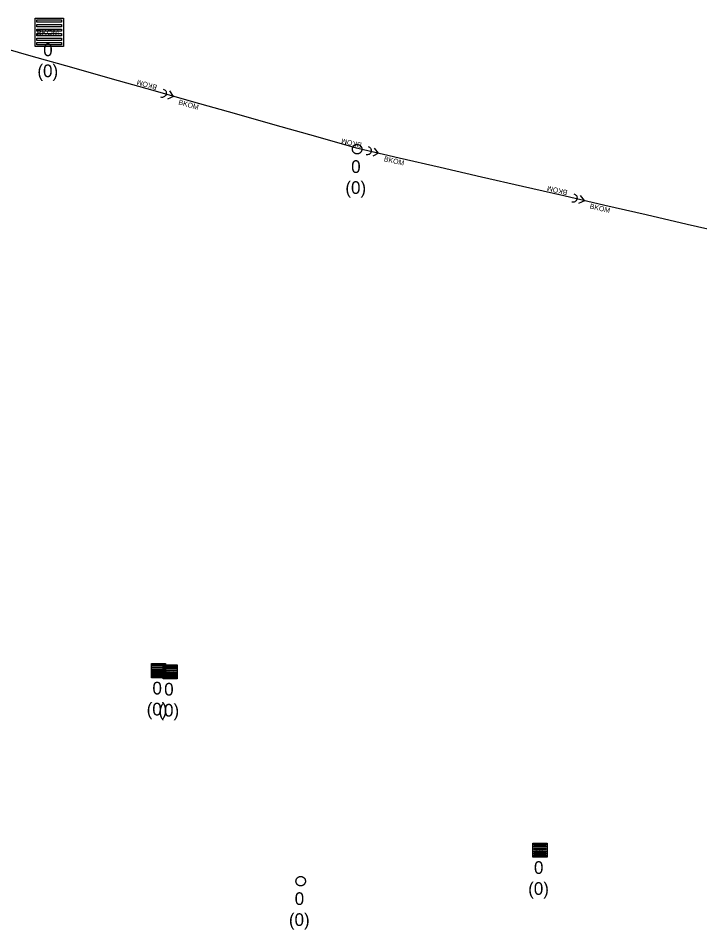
# Model space of a CAD drawing. Extents: x -606452 to -604459, y -1157823 to -1156972.
# Drawn here: x -605857.84 to -605821.76, y -1157133.35 to -1157085.1 of the extents above; entities that cross this region are included whole.
import ezdxf

# ---------------------------------------------------------------- set-up
doc = ezdxf.new("R2010")
doc.units = 0
for name, color, linetype in [('Stoka', 7, 'Continuous'), ('Uliční vpusť', 7, 'Continuous'), ('Vstupní šachta stoky', 7, 'Continuous')]:
    doc.layers.add(name, color=color, linetype=linetype)

msp = doc.modelspace()

# ---------------------------------------------------------------- linework, layer by layer
at = {"layer": 'Stoka'}
for points in [[(-605857.151, -1157087.105), (-605859.302, -1157086.496)], [(-605854.999, -1157087.714), (-605857.151, -1157087.105)], [(-605852.847, -1157088.323), (-605854.999, -1157087.714)], [(-605850.696, -1157088.931), (-605852.847, -1157088.323)], [(-605848.544, -1157089.54), (-605850.696, -1157088.931)], [(-605850.161, -1157088.849), (-605850.122, -1157088.864), (-605850.087, -1157088.886), (-605850.057, -1157088.914), (-605850.032, -1157088.947), (-605850.013, -1157088.983), (-605850.002, -1157089.023), (-605849.998, -1157089.064), (-605850.002, -1157089.105), (-605850.013, -1157089.145), (-605850.032, -1157089.182), (-605850.056, -1157089.215), (-605850.087, -1157089.243), (-605850.122, -1157089.265), (-605850.16, -1157089.28), (-605850.201, -1157089.287), (-605850.242, -1157089.287), (-605850.283, -1157089.28)], [(-605849.619, -1157089.236), (-605849.939, -1157089.378)], [(-605849.619, -1157089.235), (-605849.817, -1157088.948)], [(-605846.393, -1157090.149), (-605848.544, -1157089.54)], [(-605844.241, -1157090.758), (-605846.393, -1157090.149)], [(-605842.089, -1157091.366), (-605844.241, -1157090.758)], [(-605839.938, -1157091.975), (-605842.089, -1157091.366)], [(-605839.85, -1157092), (-605839.938, -1157091.975)], [(-605837.671, -1157092.501), (-605839.85, -1157092)], [(-605839.32, -1157091.892), (-605839.281, -1157091.904), (-605839.244, -1157091.924), (-605839.213, -1157091.951), (-605839.186, -1157091.982), (-605839.166, -1157092.018), (-605839.153, -1157092.057), (-605839.147, -1157092.098), (-605839.148, -1157092.139), (-605839.158, -1157092.18), (-605839.174, -1157092.217), (-605839.197, -1157092.251), (-605839.226, -1157092.281), (-605839.26, -1157092.304), (-605839.298, -1157092.321), (-605839.338, -1157092.331), (-605839.379, -1157092.333), (-605839.42, -1157092.327)], [(-605838.759, -1157092.249), (-605838.972, -1157091.973)], [(-605838.759, -1157092.25), (-605839.072, -1157092.408)], [(-605835.492, -1157093.002), (-605837.671, -1157092.501)], [(-605833.312, -1157093.504), (-605835.492, -1157093.002)], [(-605831.133, -1157094.005), (-605833.312, -1157093.504)], [(-605828.954, -1157094.506), (-605831.133, -1157094.005)], [(-605826.775, -1157095.007), (-605828.954, -1157094.506)], [(-605828.424, -1157094.398), (-605828.385, -1157094.41), (-605828.349, -1157094.43), (-605828.317, -1157094.457), (-605828.29, -1157094.488), (-605828.27, -1157094.524), (-605828.257, -1157094.563), (-605828.251, -1157094.604), (-605828.252, -1157094.645), (-605828.262, -1157094.685), (-605828.278, -1157094.723), (-605828.301, -1157094.757), (-605828.33, -1157094.787), (-605828.364, -1157094.81), (-605828.402, -1157094.827), (-605828.442, -1157094.837), (-605828.483, -1157094.839), (-605828.524, -1157094.833)], [(-605827.863, -1157094.755), (-605828.076, -1157094.479)], [(-605827.863, -1157094.756), (-605828.176, -1157094.914)], [(-605824.596, -1157095.508), (-605826.775, -1157095.007)], [(-605822.417, -1157096.01), (-605824.596, -1157095.508)], [(-605820.237, -1157096.511), (-605822.417, -1157096.01)]]:
    msp.add_lwpolyline(points, dxfattribs=at)
at = {"layer": 'Uliční vpusť'}
for points in [[(-605856.95, -1157085.1), (-605855.45, -1157085.1), (-605855.45, -1157086.6), (-605856.95, -1157086.6)], [(-605856.86, -1157085.19), (-605855.54, -1157085.19), (-605855.54, -1157085.31), (-605856.86, -1157085.31)], [(-605856.86, -1157085.43), (-605855.54, -1157085.43), (-605855.54, -1157085.55), (-605856.86, -1157085.55)], [(-605856.86, -1157085.67), (-605855.54, -1157085.67), (-605855.54, -1157085.79), (-605856.86, -1157085.79)], [(-605856.86, -1157085.91), (-605855.54, -1157085.91), (-605855.54, -1157086.03), (-605856.86, -1157086.03)], [(-605856.86, -1157086.15), (-605855.54, -1157086.15), (-605855.54, -1157086.27), (-605856.86, -1157086.27)], [(-605856.86, -1157086.39), (-605855.54, -1157086.39), (-605855.54, -1157086.51), (-605856.86, -1157086.51)], [(-605850.791, -1157119.259), (-605850.041, -1157119.259), (-605850.041, -1157120.009), (-605850.791, -1157120.009)], [(-605850.746, -1157119.304), (-605850.086, -1157119.304), (-605850.086, -1157119.364), (-605850.746, -1157119.364)], [(-605850.746, -1157119.424), (-605850.086, -1157119.424), (-605850.086, -1157119.484), (-605850.746, -1157119.484)], [(-605850.746, -1157119.544), (-605850.086, -1157119.544), (-605850.086, -1157119.604), (-605850.746, -1157119.604)], [(-605850.169, -1157119.317), (-605849.419, -1157119.317), (-605849.419, -1157120.067), (-605850.169, -1157120.067)], [(-605850.124, -1157119.362), (-605849.464, -1157119.362), (-605849.464, -1157119.422), (-605850.124, -1157119.422)], [(-605850.124, -1157119.482), (-605849.464, -1157119.482), (-605849.464, -1157119.542), (-605850.124, -1157119.542)], [(-605850.124, -1157119.602), (-605849.464, -1157119.602), (-605849.464, -1157119.662), (-605850.124, -1157119.662)], [(-605850.746, -1157119.664), (-605850.086, -1157119.664), (-605850.086, -1157119.724), (-605850.746, -1157119.724)], [(-605850.746, -1157119.784), (-605850.086, -1157119.784), (-605850.086, -1157119.844), (-605850.746, -1157119.844)], [(-605850.746, -1157119.904), (-605850.086, -1157119.904), (-605850.086, -1157119.964), (-605850.746, -1157119.964)], [(-605850.124, -1157119.722), (-605849.464, -1157119.722), (-605849.464, -1157119.782), (-605850.124, -1157119.782)], [(-605850.124, -1157119.842), (-605849.464, -1157119.842), (-605849.464, -1157119.902), (-605850.124, -1157119.902)], [(-605850.124, -1157119.962), (-605849.464, -1157119.962), (-605849.464, -1157120.022), (-605850.124, -1157120.022)], [(-605830.592, -1157128.755), (-605829.842, -1157128.755), (-605829.842, -1157129.505), (-605830.592, -1157129.505)], [(-605830.547, -1157128.8), (-605829.887, -1157128.8), (-605829.887, -1157128.86), (-605830.547, -1157128.86)], [(-605830.547, -1157128.92), (-605829.887, -1157128.92), (-605829.887, -1157128.98), (-605830.547, -1157128.98)], [(-605830.547, -1157129.04), (-605829.887, -1157129.04), (-605829.887, -1157129.1), (-605830.547, -1157129.1)], [(-605830.547, -1157129.16), (-605829.887, -1157129.16), (-605829.887, -1157129.22), (-605830.547, -1157129.22)], [(-605830.547, -1157129.28), (-605829.887, -1157129.28), (-605829.887, -1157129.34), (-605830.547, -1157129.34)], [(-605830.547, -1157129.4), (-605829.887, -1157129.4), (-605829.887, -1157129.46), (-605830.547, -1157129.46)]]:
    msp.add_lwpolyline(points, close=True, dxfattribs=at)
at = {"layer": 'Vstupní šachta stoky'}
for p, q in [((-605839.908, -1157091.78), (-605839.895, -1157091.78)), ((-605842.897, -1157130.525), (-605842.884, -1157130.525))]:
    msp.add_line(p, q, dxfattribs=at)
for points in [[(-605839.895, -1157091.78), (-605839.882, -1157091.78), (-605839.869, -1157091.781), (-605839.856, -1157091.783), (-605839.843, -1157091.786), (-605839.83, -1157091.789), (-605839.817, -1157091.792), (-605839.805, -1157091.797), (-605839.793, -1157091.802), (-605839.781, -1157091.808), (-605839.769, -1157091.814), (-605839.758, -1157091.821), (-605839.747, -1157091.829), (-605839.737, -1157091.837), (-605839.727, -1157091.845), (-605839.717, -1157091.854), (-605839.708, -1157091.864), (-605839.7, -1157091.874), (-605839.692, -1157091.885), (-605839.684, -1157091.896), (-605839.677, -1157091.907), (-605839.671, -1157091.919), (-605839.666, -1157091.931), (-605839.661, -1157091.943), (-605839.656, -1157091.955), (-605839.653, -1157091.968), (-605839.65, -1157091.981), (-605839.648, -1157091.994), (-605839.646, -1157092.007), (-605839.645, -1157092.02), (-605839.645, -1157092.033), (-605839.646, -1157092.047), (-605839.647, -1157092.06), (-605839.649, -1157092.073), (-605839.651, -1157092.086), (-605839.655, -1157092.098), (-605839.658, -1157092.111), (-605839.663, -1157092.123), (-605839.668, -1157092.136), (-605839.674, -1157092.147), (-605839.681, -1157092.159), (-605839.688, -1157092.17), (-605839.695, -1157092.181), (-605839.704, -1157092.191), (-605839.712, -1157092.201), (-605839.722, -1157092.21), (-605839.732, -1157092.219), (-605839.742, -1157092.228), (-605839.752, -1157092.235), (-605839.763, -1157092.243), (-605839.775, -1157092.249), (-605839.787, -1157092.255), (-605839.799, -1157092.261), (-605839.811, -1157092.265), (-605839.823, -1157092.27), (-605839.836, -1157092.273), (-605839.849, -1157092.276), (-605839.862, -1157092.278), (-605839.875, -1157092.279), (-605839.888, -1157092.28), (-605839.902, -1157092.28), (-605839.915, -1157092.279), (-605839.928, -1157092.278), (-605839.941, -1157092.276), (-605839.954, -1157092.273), (-605839.967, -1157092.27), (-605839.979, -1157092.265), (-605839.991, -1157092.261), (-605840.003, -1157092.255), (-605840.015, -1157092.249), (-605840.027, -1157092.243), (-605840.038, -1157092.235), (-605840.048, -1157092.228), (-605840.058, -1157092.219), (-605840.068, -1157092.21), (-605840.078, -1157092.201), (-605840.086, -1157092.191), (-605840.095, -1157092.181), (-605840.102, -1157092.17), (-605840.109, -1157092.159), (-605840.116, -1157092.147), (-605840.122, -1157092.136), (-605840.127, -1157092.123), (-605840.132, -1157092.111), (-605840.135, -1157092.098), (-605840.139, -1157092.086), (-605840.141, -1157092.073), (-605840.143, -1157092.06), (-605840.144, -1157092.047), (-605840.145, -1157092.033), (-605840.145, -1157092.02), (-605840.144, -1157092.007), (-605840.142, -1157091.994), (-605840.14, -1157091.981), (-605840.137, -1157091.968), (-605840.134, -1157091.955), (-605840.129, -1157091.943), (-605840.124, -1157091.931), (-605840.119, -1157091.919), (-605840.113, -1157091.907), (-605840.106, -1157091.896)], [(-605840.106, -1157091.896), (-605840.098, -1157091.885), (-605840.09, -1157091.874), (-605840.082, -1157091.864), (-605840.073, -1157091.854), (-605840.063, -1157091.845), (-605840.053, -1157091.837), (-605840.043, -1157091.829), (-605840.032, -1157091.821), (-605840.021, -1157091.814), (-605840.009, -1157091.808), (-605839.997, -1157091.802), (-605839.985, -1157091.797), (-605839.973, -1157091.792), (-605839.96, -1157091.789), (-605839.947, -1157091.786), (-605839.934, -1157091.783), (-605839.921, -1157091.781), (-605839.908, -1157091.78)], [(-605842.884, -1157130.525), (-605842.871, -1157130.525), (-605842.858, -1157130.526), (-605842.845, -1157130.528), (-605842.832, -1157130.531), (-605842.819, -1157130.534), (-605842.806, -1157130.537), (-605842.794, -1157130.542), (-605842.782, -1157130.547), (-605842.77, -1157130.553), (-605842.758, -1157130.559), (-605842.747, -1157130.566), (-605842.736, -1157130.574), (-605842.726, -1157130.582), (-605842.716, -1157130.59), (-605842.706, -1157130.599), (-605842.697, -1157130.609), (-605842.689, -1157130.619), (-605842.681, -1157130.63), (-605842.673, -1157130.641), (-605842.666, -1157130.652), (-605842.66, -1157130.664), (-605842.655, -1157130.676), (-605842.65, -1157130.688), (-605842.645, -1157130.7), (-605842.642, -1157130.713), (-605842.639, -1157130.726), (-605842.637, -1157130.739), (-605842.635, -1157130.752), (-605842.634, -1157130.765), (-605842.634, -1157130.778), (-605842.635, -1157130.792), (-605842.636, -1157130.805), (-605842.638, -1157130.818), (-605842.64, -1157130.831), (-605842.644, -1157130.843), (-605842.647, -1157130.856), (-605842.652, -1157130.868), (-605842.657, -1157130.881), (-605842.663, -1157130.892), (-605842.67, -1157130.904), (-605842.677, -1157130.915), (-605842.684, -1157130.926), (-605842.693, -1157130.936), (-605842.701, -1157130.946), (-605842.711, -1157130.955), (-605842.721, -1157130.964), (-605842.731, -1157130.973), (-605842.741, -1157130.98), (-605842.752, -1157130.988), (-605842.764, -1157130.994), (-605842.776, -1157131), (-605842.788, -1157131.006), (-605842.8, -1157131.01), (-605842.812, -1157131.015), (-605842.825, -1157131.018), (-605842.838, -1157131.021), (-605842.851, -1157131.023), (-605842.864, -1157131.024), (-605842.877, -1157131.025), (-605842.891, -1157131.025), (-605842.904, -1157131.024), (-605842.917, -1157131.023), (-605842.93, -1157131.021), (-605842.943, -1157131.018), (-605842.956, -1157131.015), (-605842.968, -1157131.01), (-605842.98, -1157131.006), (-605842.992, -1157131), (-605843.004, -1157130.994), (-605843.016, -1157130.988), (-605843.027, -1157130.98), (-605843.037, -1157130.973), (-605843.047, -1157130.964), (-605843.057, -1157130.955), (-605843.067, -1157130.946), (-605843.075, -1157130.936), (-605843.084, -1157130.926), (-605843.091, -1157130.915), (-605843.098, -1157130.904), (-605843.105, -1157130.892), (-605843.111, -1157130.881), (-605843.116, -1157130.868), (-605843.121, -1157130.856), (-605843.124, -1157130.843), (-605843.128, -1157130.831), (-605843.13, -1157130.818), (-605843.132, -1157130.805), (-605843.133, -1157130.792), (-605843.134, -1157130.778), (-605843.134, -1157130.765), (-605843.133, -1157130.752), (-605843.131, -1157130.739), (-605843.129, -1157130.726), (-605843.126, -1157130.713), (-605843.123, -1157130.7), (-605843.118, -1157130.688), (-605843.113, -1157130.676), (-605843.108, -1157130.664), (-605843.102, -1157130.652), (-605843.095, -1157130.641)], [(-605843.095, -1157130.641), (-605843.087, -1157130.63), (-605843.079, -1157130.619), (-605843.071, -1157130.609), (-605843.062, -1157130.599), (-605843.052, -1157130.59), (-605843.042, -1157130.582), (-605843.032, -1157130.574), (-605843.021, -1157130.566), (-605843.01, -1157130.559), (-605842.998, -1157130.553), (-605842.986, -1157130.547), (-605842.974, -1157130.542), (-605842.962, -1157130.537), (-605842.949, -1157130.534), (-605842.936, -1157130.531), (-605842.923, -1157130.528), (-605842.91, -1157130.526), (-605842.897, -1157130.525)]]:
    msp.add_lwpolyline(points, dxfattribs=at)

# ---------------------------------------------------------------- texts
at = {"layer": 'Stoka'}
for rotation, p in [(164.2021, (-605850.466, -1157088.643)), (344.2021, (-605849.377, -1157089.658)), (167.0476, (-605839.634, -1157091.701)), (347.0476, (-605838.497, -1157092.66)), (167.0476, (-605828.739, -1157094.207)), (347.0476, (-605827.601, -1157095.166))]:
    msp.add_text('BKOM', height=0.2683, rotation=rotation, dxfattribs=at).set_placement(p)
at = {"layer": 'Uliční vpusť'}
for s, height, p in [('BKOM', 0.3, (-605856.856, -1157086.001)), ('Rozhodnout', 0.0578, (-605850.678, -1157119.658)), ('Rozhodnout', 0.0578, (-605850.056, -1157119.716)), ('Rozhodnout', 0.0578, (-605830.479, -1157129.154))]:
    msp.add_text(s, height=height, rotation=360, dxfattribs=at).set_placement(p)
for s, height, p in [('0', 0.671, (-605856.516, -1157087.108)), ('(0)', 0.6708, (-605856.822, -1157088.219)), ('0', 0.671, (-605850.732, -1157120.892)), ('0', 0.671, (-605850.11, -1157120.95)), ('(0)', 0.6708, (-605851.038, -1157122.003)), ('(0)', 0.6708, (-605850.416, -1157122.061)), ('0', 0.671, (-605830.533, -1157130.388)), ('(0)', 0.6708, (-605830.839, -1157131.499))]:
    msp.add_text(s, height=height, dxfattribs=at).set_placement(p)
at = {"layer": 'Vstupní šachta stoky'}
for s, height, p in [('0', 0.671, (-605840.211, -1157093.288)), ('(0)', 0.6708, (-605840.517, -1157094.399)), ('0', 0.671, (-605843.2, -1157132.033)), ('(0)', 0.6708, (-605843.506, -1157133.144))]:
    msp.add_text(s, height=height, dxfattribs=at).set_placement(p)

doc.saveas('drawing.dxf')
